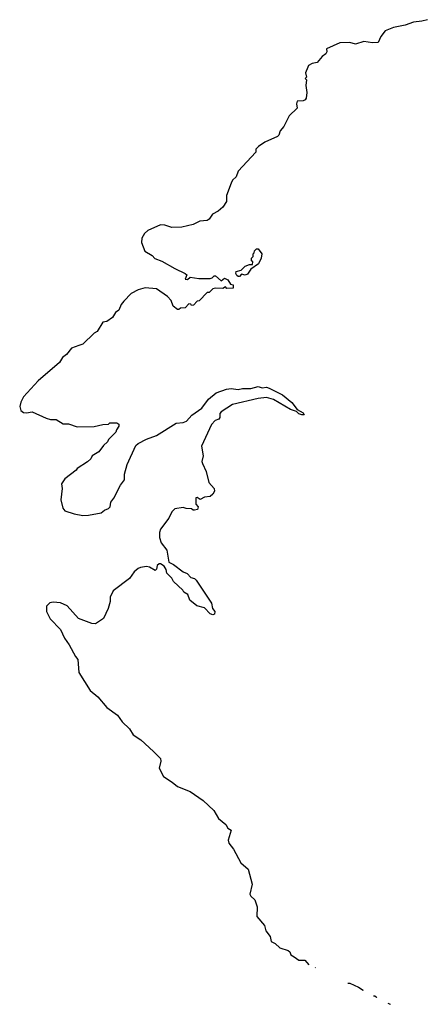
# Model space of a CAD drawing. Extents: x 2293139 to 2515392, y 824115 to 1006937.
# Tile 324 of 417: x 2463157 to 2466016, y 824115 to 831081. Entities that reach past the tile are written whole.
import ezdxf

# ---------------------------------------------------------------- set-up
doc = ezdxf.new("R2010")
doc.units = 0

msp = doc.modelspace()

# ---------------------------------------------------------------- linework, layer by layer
at = {"layer": '0CON10XD'}
for points in [[(2466045, 831081.2), (2466005, 831070), (2465946.8, 831063.2), (2465888.3, 831041.7), (2465804.3, 831025.7), (2465745, 831003.3), (2465715, 830962.5), (2465695, 830920), (2465655, 830917.5), (2465595, 830926.7), (2465535, 830907.5), (2465495, 830920), (2465425, 830917.5), (2465330, 830875), (2465332.5, 830855), (2465325, 830840), (2465298.8, 830821.2), (2465265, 830777.5), (2465228.3, 830771.7), (2465203.6, 830756.4), (2465197.5, 830745), (2465182.5, 830705), (2465187.5, 830675), (2465180, 830665), (2465187.5, 830655), (2465183.3, 830615), (2465190, 830565), (2465186.2, 830525), (2465180, 830515), (2465165, 830506.7), (2465123.3, 830505), (2465118, 830485), (2465123.3, 830455), (2465065, 830400), (2465026.9, 830325), (2465000.8, 830295), (2464993.3, 830265), (2464982.5, 830255), (2464893.3, 830215), (2464847.5, 830185), (2464830, 830165), (2464830, 830145), (2464705, 830010), (2464690.7, 829969.3), (2464665, 829946.2), (2464654.5, 829925.5), (2464622.9, 829837.1), (2464621.9, 829795), (2464595, 829755.8), (2464562.7, 829727.3), (2464523.8, 829705), (2464500, 829670), (2464485, 829660), (2464433.8, 829656.2), (2464385, 829632.5), (2464305, 829612.5), (2464235, 829610), (2464185, 829626.7), (2464155, 829630), (2464065, 829590), (2464042, 829568), (2464022.5, 829535), (2464020, 829505), (2464043.6, 829443.6), (2464095, 829412.5), (2464115, 829392.5), (2464163.3, 829373.3), (2464255, 829320), (2464330, 829285), (2464340, 829275), (2464330, 829245), (2464345, 829242.5), (2464365, 829260), (2464425, 829251.2), (2464505, 829251.2), (2464520, 829255), (2464535, 829270), (2464545, 829270), (2464585, 829232.5), (2464608.3, 829251.7), (2464631.2, 829241.2), (2464650.7, 829210.7), (2464670, 829205), (2464668.3, 829181.7), (2464625, 829180), (2464615, 829190), (2464595, 829180), (2464545, 829182.5), (2464525, 829177.5), (2464498.3, 829151.7), (2464485, 829150), (2464428.3, 829091.7), (2464415, 829090), (2464388.3, 829061.7), (2464375, 829060), (2464368.3, 829068.3), (2464355, 829070), (2464328.3, 829041.7), (2464295, 829040), (2464285, 829030), (2464275, 829030), (2464243.6, 829053.6), (2464230, 829095), (2464203, 829123), (2464125, 829177.5), (2464045, 829183.3), (2463995, 829170), (2463947.5, 829145), (2463895, 829090), (2463876.7, 829065), (2463860, 829025), (2463835, 829010), (2463815, 828973.3), (2463775, 828946.7), (2463745, 828940), (2463706, 828874), (2463685, 828863.3), (2463604.5, 828785.5), (2463575.7, 828775.7), (2463525, 828757.5), (2463488.8, 828711.2), (2463460, 828690), (2463440, 828655), (2463286.8, 828525), (2463185, 828412.7), (2463164.7, 828375), (2463156.9, 828345), (2463164, 828315), (2463185, 828302), (2463205, 828299.2), (2463246.1, 828306.1), (2463345, 828262.5), (2463375, 828253.3), (2463415, 828252.5), (2463465, 828222.5), (2463501.7, 828221.7), (2463565, 828200), (2463685, 828202.5), (2463745, 828217.5), (2463785, 828220), (2463795, 828230), (2463845, 828230), (2463858.3, 828218.3), (2463860, 828205), (2463841.7, 828178.3), (2463838.3, 828161.7), (2463785, 828110), (2463780, 828095), (2463750.7, 828069.3), (2463716.4, 828023.6), (2463670, 827995), (2463660, 827975), (2463636.4, 827953.6), (2463563.6, 827906.4), (2463556.4, 827893.6), (2463477, 827833), (2463453, 827797), (2463457.5, 827765), (2463447.5, 827685), (2463462.5, 827625), (2463476.7, 827606.7), (2463543.9, 827583.9), (2463605, 827573.8), (2463645, 827576.2), (2463735, 827592), (2463758, 827612), (2463785, 827622), (2463796.9, 827635), (2463803, 827667), (2463824.2, 827695), (2463871.7, 827788.3), (2463898.8, 827825), (2463900, 827865), (2463918.8, 827935), (2463980.7, 828069.3), (2463995, 828082.5), (2464055, 828112.5), (2464125, 828140), (2464265, 828226.7), (2464315, 828232), (2464338.9, 828241.1), (2464377, 828283), (2464446.3, 828333.7), (2464493.4, 828396.6), (2464549.3, 828440.7), (2464622.2, 828467.8), (2464655, 828472.5), (2464705, 828464.4), (2464735, 828471.5), (2464795, 828471.8), (2464845, 828486), (2464875, 828475.8), (2464905, 828481.8), (2464924, 828475), (2465017.4, 828427.4), (2465085, 828373.1), (2465122.9, 828322.9), (2465165, 828300), (2465172.5, 828285), (2465155, 828284.4), (2465135, 828292.5), (2465118.6, 828308.6), (2465075, 828322.9), (2464955, 828393.8), (2464905, 828408.1), (2464845, 828402), (2464665, 828357.5), (2464584.4, 828305.6), (2464573.8, 828295), (2464573.6, 828266.4), (2464567.5, 828255), (2464542.5, 828245), (2464515, 828217.5), (2464443.6, 828063.6), (2464457.5, 827995), (2464447.5, 827955), (2464450.7, 827940.7), (2464477.5, 827885), (2464496.4, 827806.4), (2464533.6, 827763.6), (2464536.2, 827745), (2464525, 827723.3), (2464505, 827708), (2464465, 827703.3), (2464435, 827686.7), (2464415, 827700), (2464405, 827697.5), (2464403.6, 827653.6), (2464420, 827635), (2464417.5, 827615), (2464395, 827610), (2464385, 827610), (2464375, 827620), (2464335, 827622.5), (2464315, 827630), (2464255, 827620), (2464235, 827600), (2464212.5, 827555), (2464153.9, 827476.1), (2464147, 827453), (2464147, 827417), (2464159.3, 827379.3), (2464198.8, 827328.8), (2464212.7, 827242.7), (2464246.2, 827226.2), (2464315, 827173.8), (2464343.8, 827163.8), (2464370, 827135), (2464395, 827127.5), (2464406.4, 827116.4), (2464515, 826952.5), (2464523.3, 826915), (2464538, 826895), (2464535.9, 826874.1), (2464525, 826870), (2464505, 826877.5), (2464465, 826920), (2464412.5, 826935), (2464362.5, 826975), (2464347.5, 827015), (2464320.7, 827030.7), (2464312.5, 827045), (2464247, 827107), (2464235, 827130), (2464200, 827165), (2464195, 827190), (2464180, 827215), (2464155, 827231.9), (2464145, 827231.9), (2464130, 827220), (2464126.4, 827193.6), (2464116.4, 827183.6), (2464077, 827207), (2464055, 827212.5), (2464013.6, 827206.4), (2463995, 827197.5), (2463967.5, 827175), (2463935, 827127.5), (2463819.3, 827040.7), (2463797.5, 826995), (2463796.7, 826965), (2463782.5, 826915), (2463750, 826845), (2463695, 826807.5), (2463668.3, 826808.3), (2463573.9, 826843.9), (2463493, 826933), (2463446.4, 826956.4), (2463395, 826960), (2463370, 826955), (2463347.5, 826932.5), (2463346.7, 826895), (2463372.7, 826842.7), (2463445, 826767.5), (2463473.8, 826705), (2463508.3, 826658.3), (2463551.2, 826575), (2463568, 826555), (2463575, 826463.3), (2463656, 826335), (2463710.6, 826290.6), (2463775, 826215.8), (2463850, 826160), (2463882.6, 826112.6), (2463934, 826065), (2463961.9, 826021.9), (2464015, 825986), (2464104.5, 825904.5), (2464153.8, 825855), (2464156, 825835), (2464146, 825785), (2464176.1, 825726.1), (2464237.6, 825687.6), (2464275.6, 825655.6), (2464365, 825620.5), (2464456.9, 825556.9), (2464531.2, 825485), (2464565, 825428.8), (2464615.9, 825385.9), (2464630.7, 825360.7), (2464655, 825347.5), (2464632.5, 825275), (2464637.5, 825255), (2464672.3, 825212.3), (2464722.5, 825115), (2464775, 825070), (2464802.5, 824965), (2464787.5, 824895), (2464795, 824880), (2464822.5, 824855), (2464840, 824805), (2464837.5, 824735), (2464892, 824672), (2464900.8, 824635), (2464930, 824595), (2464939.2, 824559.2), (2464965.7, 824545.7), (2464998.8, 824515), (2465058.8, 824495), (2465070, 824485), (2465077.5, 824465), (2465101.4, 824451.4), (2465134.7, 824426.8), (2465176.7, 824426.7), (2465205.4, 824394.9)], [(2464715, 829263.3), (2464705, 829263.3), (2464695, 829272.5), (2464687.5, 829285), (2464690, 829300), (2464725, 829310), (2464753, 829337), (2464785, 829350), (2464805, 829350), (2464807.5, 829367.5), (2464800, 829375), (2464800, 829395), (2464810, 829405), (2464810, 829425), (2464818.3, 829431.7), (2464820, 829445), (2464835, 829460), (2464845, 829460), (2464872.5, 829425), (2464867.5, 829395), (2464847.3, 829352.7), (2464793.9, 829316.1), (2464770.4, 829279.6), (2464755, 829273.8), (2464728.3, 829281.7), (2464715, 829263.3)], [(2465249.6, 824374.2), (2465252.9, 824372.6)], [(2465481.4, 824265.4), (2465495, 824264.4), (2465556.7, 824236.7), (2465589.2, 824215), (2465588.2, 824212.1)], [(2465662.1, 824175), (2465673.3, 824175), (2465683.2, 824164.5), (2465685.4, 824163.3)], [(2465765.4, 824123.3), (2465772.7, 824119.6), (2465774.9, 824118.5), (2465782.4, 824114.8)]]:
    msp.add_lwpolyline(points, dxfattribs=at)

doc.saveas('drawing.dxf')
